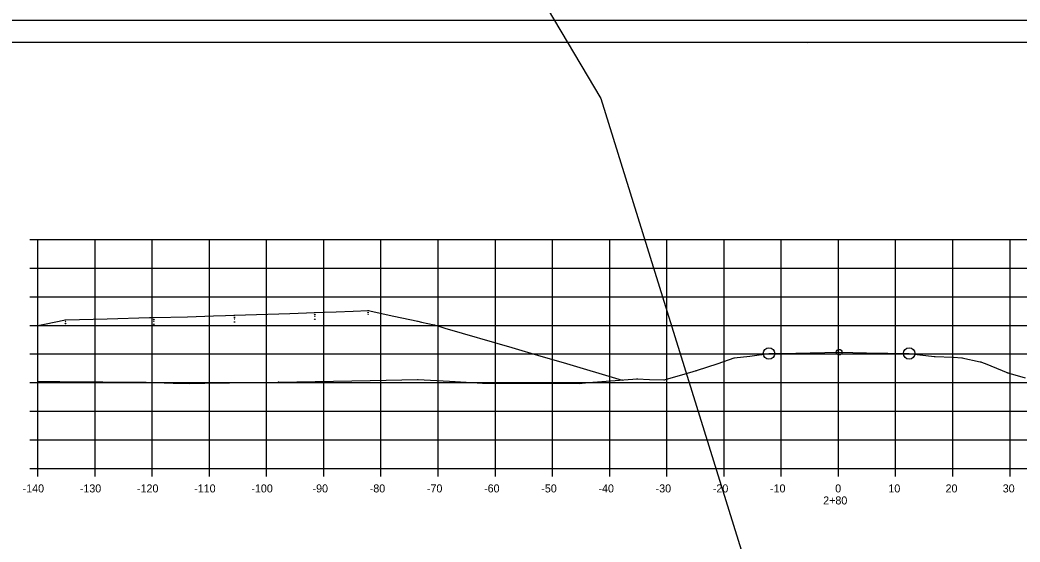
# Model space of a CAD drawing. Extents: x 1300404 to 1323571, y 234004 to 252077.
# Drawn here: x 1315574.2 to 1315749, y 240970.5 to 241061.8 of the extents above; entities that cross this region are included whole.
import ezdxf

# ---------------------------------------------------------------- set-up
doc = ezdxf.new("R2010")
doc.units = 0
for name, color, linetype in [('Default', 7, 'Continuous'), ('R_Axis', 7, 'Continuous'), ('R_Axis Annot', 7, 'Continuous'), ('R_Border', 7, 'Continuous'), ('R_Draft', 7, 'Continuous'), ('R_Exist Surface', 7, 'Continuous'), ('R_Fin Surface', 7, 'Continuous'), ('R_Flooplain', 7, 'Continuous'), ('R_Grid', 7, 'Continuous'), ('R_No Plot', 7, 'Continuous')]:
    doc.layers.add(name, color=color, linetype=linetype)

msp = doc.modelspace()

# ---------------------------------------------------------------- linework, layer by layer
at = {"layer": 'Default'}
msp.add_line((1315559.28, 241057.87), (1315875.46, 241057.87), dxfattribs=at)
at = {"layer": 'R_Axis'}
for p, q in [((1315575.88, 241023.41), (1315577.28, 241023.41)), ((1315577.28, 240983.41), (1315577.28, 241023.41)), ((1315575.88, 241018.41), (1315577.28, 241018.41)), ((1315575.88, 241013.41), (1315577.28, 241013.41)), ((1315575.88, 241008.41), (1315577.28, 241008.41)), ((1315575.88, 241003.41), (1315577.28, 241003.41)), ((1315575.88, 240998.41), (1315577.28, 240998.41)), ((1315575.88, 240993.41), (1315577.28, 240993.41)), ((1315575.88, 240988.41), (1315577.28, 240988.41)), ((1315575.88, 240983.41), (1315577.28, 240983.41)), ((1315577.28, 240983.41), (1315857.28, 240983.41)), ((1315577.28, 240982.01), (1315577.28, 240983.41)), ((1315587.28, 240982.01), (1315587.28, 240983.41)), ((1315597.28, 240982.01), (1315597.28, 240983.41)), ((1315607.28, 240982.01), (1315607.28, 240983.41)), ((1315617.28, 240982.01), (1315617.28, 240983.41)), ((1315627.28, 240982.01), (1315627.28, 240983.41)), ((1315637.28, 240982.01), (1315637.28, 240983.41)), ((1315647.28, 240982.01), (1315647.28, 240983.41)), ((1315657.28, 240982.01), (1315657.28, 240983.41)), ((1315667.28, 240982.01), (1315667.28, 240983.41)), ((1315677.28, 240982.01), (1315677.28, 240983.41)), ((1315687.28, 240982.01), (1315687.28, 240983.41)), ((1315697.28, 240982.01), (1315697.28, 240983.41)), ((1315707.28, 240982.01), (1315707.28, 240983.41)), ((1315717.28, 240982.01), (1315717.28, 240983.41)), ((1315727.28, 240982.01), (1315727.28, 240983.41)), ((1315737.28, 240982.01), (1315737.28, 240983.41)), ((1315747.28, 240982.01), (1315747.28, 240983.41))]:
    msp.add_line(p, q, dxfattribs=at)
at = {"layer": 'R_Border'}
msp.add_line((1315711.8, 241057.61), (1315711.8, 241057.61), dxfattribs=at)
msp.add_line((1315711.8, 241057.61), (1315711.8, 241057.61), dxfattribs=at)
at = {"layer": 'R_Draft'}
for points in [[(1315611.67, 241010.22), (1315611.72, 241010.12), (1315611.62, 241010.12)], [(1315625.7, 241010.7), (1315625.75, 241010.6), (1315625.65, 241010.6)], [(1315625.7, 241010.36), (1315625.75, 241010.26), (1315625.65, 241010.26)], [(1315635.01, 241011.05), (1315635.06, 241010.95), (1315634.96, 241010.95)], [(1315635.01, 241010.72), (1315635.06, 241010.62), (1315634.96, 241010.62)], [(1315635.01, 241010.39), (1315635.06, 241010.29), (1315634.96, 241010.29)], [(1315582.09, 241009.43), (1315582.14, 241009.33), (1315582.04, 241009.33)], [(1315582.09, 241009.1), (1315582.14, 241009), (1315582.04, 241009)], [(1315582.09, 241008.77), (1315582.14, 241008.67), (1315582.04, 241008.67)], [(1315597.56, 241009.83), (1315597.61, 241009.73), (1315597.51, 241009.73)], [(1315597.56, 241009.49), (1315597.61, 241009.39), (1315597.51, 241009.39)], [(1315597.56, 241009.16), (1315597.61, 241009.06), (1315597.51, 241009.06)], [(1315597.56, 241008.66), (1315597.61, 241008.56), (1315597.51, 241008.56)], [(1315611.67, 241009.89), (1315611.72, 241009.79), (1315611.62, 241009.79)], [(1315611.67, 241009.56), (1315611.72, 241009.46), (1315611.62, 241009.46)], [(1315611.67, 241009.06), (1315611.72, 241008.96), (1315611.62, 241008.96)], [(1315625.7, 241010.03), (1315625.75, 241009.93), (1315625.65, 241009.93)], [(1315625.7, 241009.53), (1315625.75, 241009.43), (1315625.65, 241009.43)], [(1315643.7, 241009.16), (1315643.75, 241009.06), (1315643.65, 241009.06)], [(1315646.59, 241008.53), (1315646.64, 241008.43), (1315646.54, 241008.43)], [(1315699.06, 241002.76), (1315699.11, 241002.66), (1315699.01, 241002.66)], [(1315734.07, 241003.01), (1315734.12, 241002.91), (1315734.02, 241002.91)], [(1315738.88, 241002.8), (1315738.93, 241002.7), (1315738.83, 241002.7)], [(1315742.14, 241002.07), (1315742.19, 241001.97), (1315742.09, 241001.97)], [(1315692.48, 241000.55), (1315692.53, 241000.45), (1315692.43, 241000.45)], [(1315746.9, 241000.17), (1315746.95, 241000.07), (1315746.85, 241000.07)], [(1315606.48, 240998.38), (1315606.53, 240998.28), (1315606.43, 240998.28)], [(1315619.34, 240998.55), (1315619.39, 240998.45), (1315619.29, 240998.45)], [(1315643.73, 240998.97), (1315643.78, 240998.87), (1315643.68, 240998.87)], [(1315655.07, 240998.35), (1315655.12, 240998.25), (1315655.02, 240998.25)], [(1315671.92, 240998.32), (1315671.97, 240998.22), (1315671.87, 240998.22)], [(1315679.48, 240998.9), (1315679.53, 240998.8), (1315679.43, 240998.8)], [(1315679.48, 240998.9), (1315679.53, 240998.8), (1315679.43, 240998.8)], [(1315682.1, 240999.1), (1315682.15, 240999), (1315682.05, 240999)], [(1315686.82, 240998.94), (1315686.87, 240998.84), (1315686.77, 240998.84)]]:
    msp.add_lwpolyline(points, close=True, dxfattribs=at)
at = {"layer": 'R_Exist Surface'}
msp.add_lwpolyline([(1315577.28, 240998.59), (1315581.09, 240998.58), (1315596.23, 240998.47), (1315600.93, 240998.33), (1315603.72, 240998.23), (1315606.48, 240998.33), (1315606.5, 240998.33), (1315619.34, 240998.5), (1315635.38, 240998.79), (1315643.73, 240998.92), (1315649.26, 240998.63), (1315655.07, 240998.3), (1315667.13, 240998.28), (1315671.92, 240998.27), (1315673.57, 240998.41), (1315682.1, 240999.05), (1315684.23, 240998.94), (1315686.82, 240998.89), (1315690.32, 240999.9), (1315692.48, 241000.5), (1315696.23, 241001.73), (1315699.06, 241002.71), (1315701.79, 241003.05), (1315705.13, 241003.48), (1315709.8, 241003.57), (1315717.4, 241003.71), (1315722.17, 241003.63), (1315729.64, 241003.5), (1315731.52, 241003.28), (1315734.07, 241002.96), (1315737.41, 241002.83), (1315738.88, 241002.75), (1315742.07, 241002.04), (1315742.14, 241002.02), (1315742.93, 241001.74), (1315746.9, 241000.12), (1315749.96, 240999.23)], dxfattribs=at)
at = {"layer": 'R_Fin Surface'}
msp.add_lwpolyline([(1315577.28, 241008.4), (1315578.44, 241008.64), (1315582.09, 241009.38), (1315589.42, 241009.57), (1315596.79, 241009.76), (1315597.17, 241009.77), (1315597.56, 241009.78), (1315603.42, 241009.92), (1315607.98, 241010.06), (1315610.09, 241010.12), (1315611.67, 241010.17), (1315621.33, 241010.5), (1315625.7, 241010.65), (1315627.41, 241010.71), (1315629.42, 241010.79), (1315632.44, 241010.9), (1315635.01, 241011), (1315639.55, 241010.01), (1315643.7, 241009.11), (1315644.36, 241008.96), (1315646.59, 241008.48), (1315647.76, 241008.14), (1315648.46, 241007.93), (1315660.17, 241004.52), (1315665.21, 241003.05), (1315669.12, 241001.9), (1315679.48, 240998.85)], dxfattribs=at)
at = {"layer": 'R_Flooplain'}
for p, q in [((1315623.25, 241136.6), (1315675.7, 241048.06)), ((1315675.7, 241048.06), (1315705.94, 240950.96))]:
    msp.add_line(p, q, dxfattribs=at)
at = {"layer": 'R_Grid'}
for p, q in [((1315577.28, 241023.41), (1315857.28, 241023.41)), ((1315577.28, 240983.41), (1315577.28, 241023.41)), ((1315587.28, 240983.41), (1315587.28, 241023.41)), ((1315597.28, 240983.41), (1315597.28, 241023.41)), ((1315607.28, 240983.41), (1315607.28, 241023.41)), ((1315617.28, 240983.41), (1315617.28, 241023.41)), ((1315627.28, 240983.41), (1315627.28, 241023.41)), ((1315637.28, 240983.41), (1315637.28, 241023.41)), ((1315647.28, 240983.41), (1315647.28, 241023.41)), ((1315657.28, 240983.41), (1315657.28, 241023.41)), ((1315667.28, 240983.41), (1315667.28, 241023.41)), ((1315677.28, 240983.41), (1315677.28, 241023.41)), ((1315687.28, 240983.41), (1315687.28, 241023.41)), ((1315697.28, 240983.41), (1315697.28, 241023.41)), ((1315707.28, 240983.41), (1315707.28, 241023.41)), ((1315717.28, 240983.41), (1315717.28, 241023.41)), ((1315727.28, 240983.41), (1315727.28, 241023.41)), ((1315737.28, 240983.41), (1315737.28, 241023.41)), ((1315747.28, 240983.41), (1315747.28, 241023.41)), ((1315577.28, 241018.41), (1315857.28, 241018.41)), ((1315577.28, 241013.41), (1315857.28, 241013.41)), ((1315577.28, 241008.41), (1315857.28, 241008.41)), ((1315577.28, 241003.41), (1315857.28, 241003.41)), ((1315577.28, 240998.41), (1315857.28, 240998.41)), ((1315577.28, 240993.41), (1315857.28, 240993.41)), ((1315577.28, 240988.41), (1315857.28, 240988.41)), ((1315577.28, 240983.41), (1315857.28, 240983.41))]:
    msp.add_line(p, q, dxfattribs=at)
at = {"layer": 'R_No Plot'}
msp.add_line((1315546.87, 241061.77), (1315880.21, 241061.77), dxfattribs=at)
for points in [[(1315546.87, 241061.77), (1315880.21, 241061.77), (1315880.21, 240848.43), (1315546.87, 240848.43)], [(1315793.2, 241057.87), (1315793.2, 241047.99), (1315828.93, 241047.99), (1315828.93, 241045.07), (1315852.13, 241045.07), (1315852.13, 241022.96), (1315875.46, 241022.96), (1315875.46, 240852.41), (1315559.28, 240852.41), (1315559.28, 241057.87)]]:
    msp.add_lwpolyline(points, close=True, dxfattribs=at)
for centre, radius in [((1315705.13, 241003.48), 1), ((1315717.4, 241003.71), 0.5), ((1315729.64, 241003.5), 1)]:
    msp.add_circle(centre, radius, dxfattribs=at)

# ---------------------------------------------------------------- texts
at = {"layer": 'R_Axis'}
msp.add_text('-', height=0.0001, dxfattribs=at).set_placement((1315577.28, 240983.41))
at = {"layer": 'R_Axis Annot'}
for s, p in [('-140', (1315574.61, 240979.21)), ('-130', (1315584.61, 240979.21)), ('-120', (1315594.61, 240979.21)), ('-110', (1315604.61, 240979.21)), ('-100', (1315614.61, 240979.21)), ('-90', (1315625.31, 240979.21)), ('-80', (1315635.31, 240979.21)), ('-70', (1315645.31, 240979.21)), ('-60', (1315655.31, 240979.21)), ('-50', (1315665.31, 240979.21)), ('-40', (1315675.31, 240979.21)), ('-30', (1315685.31, 240979.21)), ('-20', (1315695.31, 240979.21)), ('-10', (1315705.31, 240979.21)), ('0', (1315716.71, 240979.21)), ('10', (1315726.01, 240979.21)), ('20', (1315736.01, 240979.21)), ('30', (1315746.01, 240979.21)), ('2+80', (1315714.61, 240977.11))]:
    msp.add_text(s, height=1.4, dxfattribs=at).set_placement(p)

doc.saveas('drawing.dxf')
